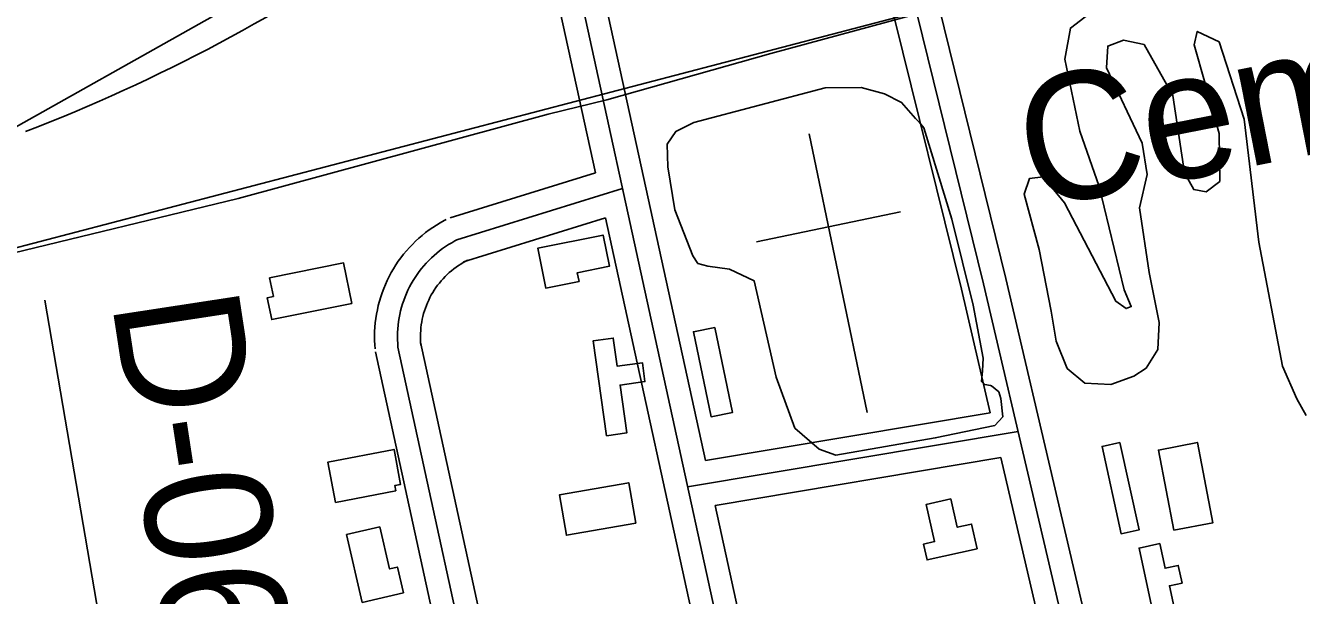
# Model space of a CAD drawing. Extents: x 3424494 to 3462436, y 522220 to 547718.
# Drawn here: x 3444434 to 3445268, y 536899 to 537272 of the extents above; entities that cross this region are included whole.
import ezdxf

# ---------------------------------------------------------------- set-up
doc = ezdxf.new("R2010")
doc.units = 0
for name, color, linetype in [('V-BLDG-OTLN', 7, 'Continuous'), ('V-GRID-MAJR', 7, 'Continuous'), ('V-RAIL-TRAK', 7, 'Continuous'), ('V-RIVR-RANG-IDEN', 7, 'Continuous'), ('V-ROAD-CNTR', 7, 'Continuous'), ('V-SITE-OTLN', 7, 'Continuous'), ('V-SITE-OTLN-IDEN', 7, 'Continuous'), ('V-SITE-VEGE', 7, 'Continuous'), ('V-TOPO-SHOR', 7, 'Continuous')]:
    doc.layers.add(name, color=color, linetype=linetype)

msp = doc.modelspace()

# ---------------------------------------------------------------- linework, layer by layer
at = {"layer": 'V-BLDG-OTLN'}
for points in [[(3444795.68, 537104.45), (3444773.94, 537100.04), (3444768.66, 537126.05), (3444811.36, 537134.72), (3444815.48, 537114.4), (3444794.53, 537110.14)], [(3444647.14, 537090.11), (3444594.87, 537079.52), (3444591.97, 537093.81), (3444595.96, 537094.61), (3444593.5, 537106.77), (3444641.79, 537116.55)], [(3444884.45, 537074.46), (3444895.93, 537018.94), (3444881.91, 537016.04), (3444870.43, 537071.56)], [(3444813.53, 537003.7), (3444804.88, 537065.65), (3444818.06, 537067.49), (3444820.64, 537049.05), (3444837.02, 537051.34), (3444838.74, 537039.01), (3444822.43, 537036.73), (3444826.78, 537005.55)], [(3444675.93, 536967.66), (3444636.61, 536960.18), (3444631.6, 536986.51), (3444674.75, 536994.72), (3444679.1, 536971.86), (3444675.27, 536971.13)], [(3445149.09, 536999.31), (3445161.55, 536942.21), (3445149.82, 536939.65), (3445137.36, 536996.75)], [(3445184.39, 536941.93), (3445174.22, 536994.35), (3445199.68, 536999.29), (3445209.85, 536946.87)], [(3444832.77, 536946.58), (3444787.45, 536938.7), (3444782.86, 536965.09), (3444828.18, 536972.98)], [(3445038.69, 536962.47), (3445042.83, 536943.98), (3445052.13, 536946.06), (3445055.75, 536929.9), (3445023.08, 536922.59), (3445020.75, 536933), (3445027.92, 536934.61), (3445022.49, 536958.84)], [(3444680.85, 536901.12), (3444654.01, 536894.91), (3444643.77, 536939.15), (3444665.47, 536944.17), (3444671.83, 536916.7), (3444676.97, 536917.89)], [(3445175.67, 536865.27), (3445161.62, 536930.39), (3445175.11, 536933.3), (3445178.59, 536917.15), (3445187.19, 536919), (3445189.68, 536907.49), (3445181.38, 536905.7), (3445189.46, 536868.25)]]:
    msp.add_lwpolyline(points, close=True, dxfattribs=at)
at = {"layer": 'V-GRID-MAJR'}
msp.add_spline([(3444456.23, 527681.72), (3444428.92, 533739.19), (3444401.59, 539800.13), (3444374.26, 545861.08), (3444374.24, 545864.54)], degree=3, dxfattribs=at)
at = {"layer": 'V-RAIL-TRAK'}
msp.add_lwpolyline([(3444367.45, 537108.22), (3444388.55, 537112.39), (3444418.48, 537121.13), (3444572.95, 537158.56), (3444775.49, 537213.57), (3444813.76, 537222.93), (3444920.95, 537253.16), (3445019.79, 537280), (3445039.29, 537286.76), (3445192.4, 537326.98), (3445396.34, 537384.06), (3445436.01, 537394.1), (3445450.62, 537398.13), (3445628.83, 537449.22), (3445829.27, 537502.87), (3446029.03, 537558.61), (3446195.37, 537603.55), (3446377.04, 537653.91), (3446554.53, 537702.92), (3446736.19, 537752.58), (3446954.74, 537813.01), (3447056.36, 537840.51), (3447223.91, 537886.1)], dxfattribs=at)
at = {"layer": 'V-ROAD-CNTR'}
for points in [[(3444350.19, 537106.08), (3445166.01, 537319.59), (3446317.53, 537640.01)], [(3445252.48, 536364.78), (3445142.14, 536818.17), (3445074.61, 537106.35), (3445030.96, 537283.19), (3444984.22, 537484.41), (3444948.18, 537551.35)], [(3445064.34, 537018.7), (3445045.45, 537099.33), (3445001.78, 537276.2), (3444955.91, 537473.71), (3444921.76, 537537.13)], [(3445237.9, 536361.23), (3445127.55, 536814.68), (3445060.03, 537102.84), (3445016.37, 537279.69), (3444970.06, 537479.06), (3444934.97, 537544.24)], [(3444775.26, 537412.71), (3444791.48, 537385.36), (3444809.01, 537304.1), (3444878.21, 536987.52)], [(3444762.36, 537405.06), (3444777.34, 537379.81), (3444794.35, 537300.91), (3445101.53, 535895.61), (3445139.6, 535701.3)], [(3444749.46, 537397.41), (3444763.19, 537374.26), (3444779.69, 537297.73), (3444806.46, 537175.26)], [(3444711.38, 537145.88), (3444806.46, 537175.26)], [(3444715.81, 537131.55), (3444824.06, 537165)], [(3444662.4, 537060.4), (3444662.19, 537063.02), (3444662.06, 537065.91), (3444662.03, 537068.79), (3444662.1, 537071.68), (3444662.26, 537074.56), (3444662.52, 537077.44), (3444662.87, 537080.3), (3444663.32, 537083.15), (3444663.87, 537085.99), (3444664.51, 537088.8), (3444665.25, 537091.59), (3444666.08, 537094.36), (3444667, 537097.09), (3444668.01, 537099.79), (3444669.11, 537102.46), (3444670.31, 537105.1), (3444671.58, 537107.68), (3444672.95, 537110.23), (3444674.4, 537112.72), (3444675.93, 537115.17), (3444677.55, 537117.56), (3444679.24, 537119.89), (3444681.01, 537122.18), (3444682.86, 537124.4), (3444684.78, 537126.55), (3444686.77, 537128.64), (3444688.83, 537130.66), (3444690.95, 537132.61), (3444693.15, 537134.49), (3444695.4, 537136.3), (3444697.71, 537138.03), (3444700.08, 537139.67), (3444702.5, 537141.24), (3444704.98, 537142.73), (3444707.46, 537144.11), (3444708.87, 537144.85)], [(3444720.24, 537117.22), (3444812.89, 537145.85)], [(3444812.89, 537145.85), (3445009.52, 536246.3)], [(3444677.35, 537061.57), (3444677.17, 537063.94), (3444677.06, 537066.32), (3444677.03, 537068.71), (3444677.09, 537071.09), (3444677.22, 537073.47), (3444677.44, 537075.84), (3444677.73, 537078.21), (3444678.1, 537080.56), (3444678.55, 537082.9), (3444679.08, 537085.22), (3444679.69, 537087.53), (3444680.37, 537089.81), (3444681.13, 537092.07), (3444681.97, 537094.3), (3444682.88, 537096.5), (3444683.86, 537098.67), (3444684.92, 537100.81), (3444686.05, 537102.91), (3444687.24, 537104.97), (3444688.51, 537106.99), (3444689.84, 537108.96), (3444691.24, 537110.89), (3444692.7, 537112.78), (3444694.23, 537114.61), (3444695.81, 537116.39), (3444697.45, 537118.11), (3444699.15, 537119.78), (3444700.91, 537121.39), (3444702.72, 537122.94), (3444704.58, 537124.43), (3444706.49, 537125.86), (3444708.44, 537127.22), (3444710.44, 537128.52), (3444712.49, 537129.74), (3444714.57, 537130.9), (3444715.81, 537131.55)], [(3444692.31, 537062.74), (3444692.14, 537064.86), (3444692.06, 537066.74), (3444692.04, 537068.62), (3444692.08, 537070.5), (3444692.18, 537072.37), (3444692.35, 537074.25), (3444692.58, 537076.11), (3444692.88, 537077.97), (3444693.23, 537079.81), (3444693.65, 537081.64), (3444694.13, 537083.46), (3444694.67, 537085.26), (3444695.27, 537087.04), (3444695.93, 537088.81), (3444696.65, 537090.54), (3444697.42, 537092.25), (3444698.25, 537093.94), (3444699.14, 537095.59), (3444700.09, 537097.22), (3444701.09, 537098.81), (3444702.14, 537100.37), (3444703.24, 537101.89), (3444704.39, 537103.37), (3444705.59, 537104.82), (3444706.85, 537106.22), (3444708.14, 537107.58), (3444709.48, 537108.9), (3444710.87, 537110.17), (3444712.29, 537111.39), (3444713.76, 537112.57), (3444715.27, 537113.69), (3444716.81, 537114.77), (3444718.39, 537115.79), (3444720, 537116.76), (3444721.68, 537117.69), (3444722.74, 537118.25)], [(3444978.85, 535679.47), (3444677.35, 537061.57)], [(3444878.5, 536209.87), (3444692.01, 537064.76)], [(3444961.59, 535688.21), (3444662.7, 537058.37)], [(3445064.34, 537018.7), (3444878.21, 536987.52)], [(3445082.59, 537006.55), (3444866.6, 536970.37)], [(3445071.2, 536989.43), (3444884.62, 536958.18)], [(3445223.33, 536357.68), (3445112.96, 536811.2), (3445071.2, 536989.43)], [(3444884.62, 536958.18), (3445116.22, 535898.66), (3445151.33, 535719.46)]]:
    msp.add_lwpolyline(points, dxfattribs=at)
msp.add_arc((3444029.2, 538256.9), 1129.64, 290.9975, 305.11766, dxfattribs=at)
at = {"layer": 'V-SITE-OTLN'}
for p, q in [((3444983.91, 537018.79), (3444945.95, 537200.71)), ((3445005.59, 537149.88), (3444911.59, 537130.26))]:
    msp.add_line(p, q, dxfattribs=at)
msp.add_lwpolyline([(3445021.03, 537204.81), (3445039.15, 537145.13), (3445053.15, 537088.96), (3445059.74, 537054.31), (3445059.2, 537046.01), (3445058.68, 537039.1), (3445060.74, 537037.23), (3445064.42, 537036.5), (3445065.11, 537036.27), (3445069.91, 537032.3), (3445071.26, 537027.91), (3445072.53, 537016.14), (3445067.4, 537010.42), (3445028.35, 537002.25), (3444963.44, 536991.1), (3444952.64, 536994.89), (3444936.62, 537008.65), (3444924.48, 537041.97), (3444910.08, 537104.84), (3444894.02, 537112.37), (3444879.73, 537114.35), (3444873.29, 537116.25), (3444870.11, 537121.12), (3444858.17, 537151.22), (3444853.59, 537179.17), (3444853.27, 537194.16), (3444858.88, 537202.41), (3444870.7, 537208.29), (3444956.47, 537230.78), (3444980, 537231.02), (3444995.18, 537226.96), (3445006.43, 537221.32), (3445010.99, 537215.97), (3445015.55, 537210.85), (3445018.07, 537208.29)], close=True, dxfattribs=at)
at = {"layer": 'V-SITE-VEGE'}
msp.add_lwpolyline([(3445270.65, 537016.95), (3445264.64, 537027.88), (3445255.32, 537049.04), (3445239.77, 537130.06), (3445230.34, 537210.33), (3445213.82, 537260.78), (3445199.62, 537267.71), (3445197.5, 537258.89), (3445204.73, 537233.68), (3445213.94, 537200.97), (3445214.32, 537169.71), (3445205.43, 537163), (3445197.29, 537164.43), (3445191.27, 537175.36), (3445183.59, 537225.73), (3445164.88, 537259.2), (3445151.31, 537262.05), (3445141.08, 537258.07), (3445140.27, 537243.8), (3445163.59, 537194.65), (3445166.8, 537174.23), (3445161.83, 537152.54), (3445168.23, 537110.34), (3445174.72, 537077.66), (3445173.87, 537060), (3445166.29, 537047.84), (3445158.08, 537042.48), (3445143.08, 537037.18), (3445126.1, 537038.02), (3445114.63, 537047.64), (3445107.32, 537065.38), (3445104.11, 537085.12), (3445096.34, 537125.29), (3445086.48, 537161.4), (3445089.98, 537171.56), (3445098.82, 537172.83), (3445112.93, 537155.71), (3445146.31, 537091.52), (3445153.06, 537086.7), (3445156.47, 537088.02), (3445151.81, 537098.94), (3445135.46, 537166.38), (3445122.89, 537202.51), (3445113.14, 537249.49), (3445116.72, 537269.85), (3445129.04, 537279.25)], dxfattribs=at)
at = {"layer": 'V-TOPO-SHOR'}
for points in [[(3442054.22, 537612.19), (3442869.49, 537221.4), (3443009.5, 537152.18), (3443219.23, 537109.47), (3443446.31, 537093.04), (3444205.65, 537148.85), (3444406.26, 537193.41), (3444563.02, 537281.42)], [(3444446.62, 537092.27), (3444480.45, 536894.84), (3444513.38, 536723.21), (3444546.43, 536564.94), (3444577.59, 536401.85), (3444605.58, 536244.08), (3444645.6, 536043.61), (3444668.01, 535928.72), (3444696.64, 535790.76), (3444730.31, 535624.19)]]:
    msp.add_lwpolyline(points, dxfattribs=at)

# ---------------------------------------------------------------- texts
at = {"layer": 'V-RIVR-RANG-IDEN'}
msp.add_text('D-060', height=83, rotation=278.70033, dxfattribs=at).set_placement((3444490.17, 537091.35))
at = {"layer": 'V-SITE-OTLN-IDEN'}
msp.add_text('Cem.', height=83, rotation=11.09372, dxfattribs=at).set_placement((3445091.77, 537151.38))

doc.saveas('drawing.dxf')
